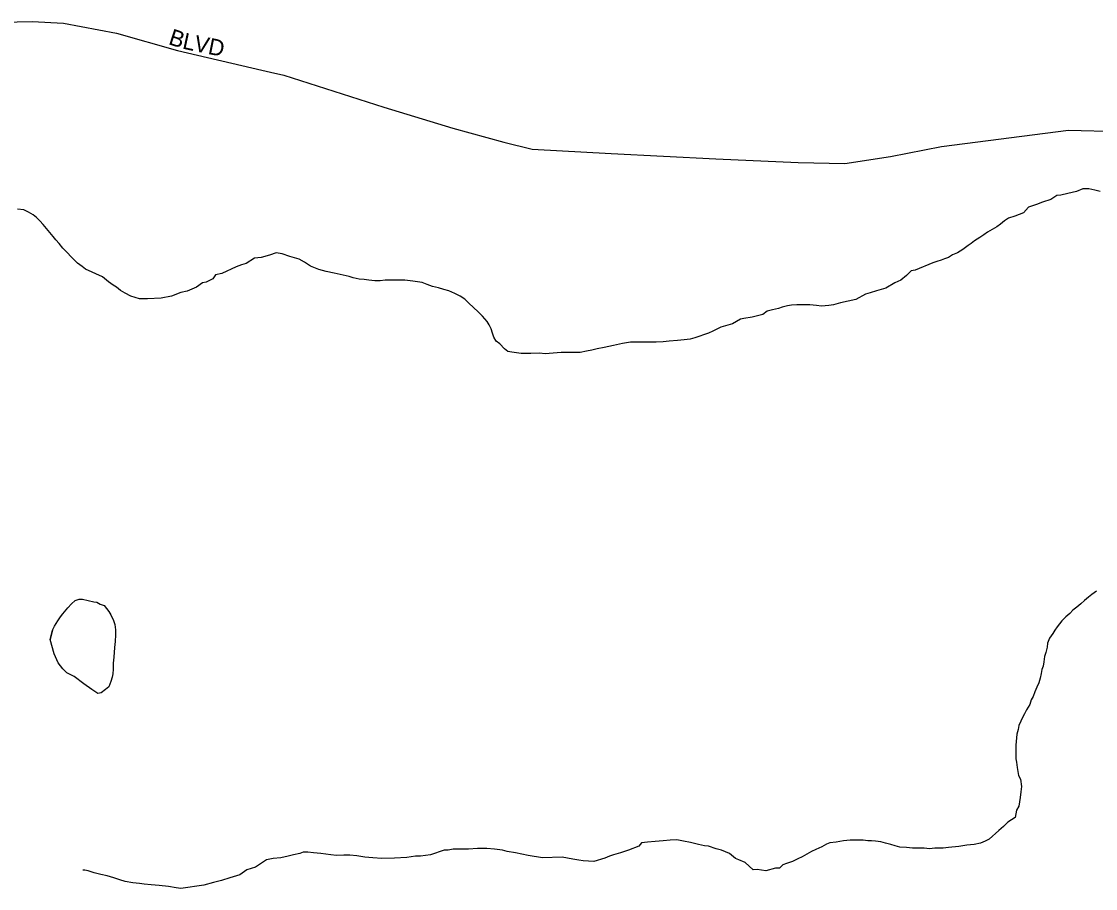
# Model space of a CAD drawing. Extents: x 2010165 to 2382125, y 1060529 to 1407316.
# Drawn here: x 2265229 to 2268518, y 1271184 to 1273839 of the extents above; entities that cross this region are included whole.
import ezdxf

# ---------------------------------------------------------------- set-up
doc = ezdxf.new("R2010")
doc.units = 0
for name, color, linetype in [('GM_X_City_Street', 7, 'Continuous'), ('GM_X_City_Street_Text', 7, 'Continuous'), ('GM_X_Minor_Lake', 7, 'Continuous'), ('GM_X_Minor_River', 7, 'Continuous')]:
    doc.layers.add(name, color=color, linetype=linetype)

msp = doc.modelspace()

# ---------------------------------------------------------------- linework, layer by layer
at = {"layer": 'GM_X_City_Street'}
for points in [[(2264349.5, 1273827.3), (2264984, 1273832.5), (2265262.2, 1273838.9), (2265358.4, 1273833.6), (2265520.8, 1273802.8), (2265707.3, 1273750.2), (2265965.2, 1273690.2), (2265991.9, 1273684)], [(2265991.9, 1273684), (2266032.2, 1273674.7), (2266339.2, 1273576.8), (2266549.9, 1273512.4), (2266706.4, 1273469.5), (2266792.6, 1273448.2), (2267035, 1273434.1), (2267355.4, 1273418.7), (2267607.7, 1273406.7), (2267749.8, 1273403.9), (2267889.8, 1273425.1), (2268045.7, 1273456.5), (2268434.5, 1273506), (2268591.3, 1273501.8), (2268715.1, 1273457.5), (2268933.8, 1273383.2), (2269105, 1273300.6), (2269237.1, 1273230.4), (2269373.2, 1273145.8), (2269470.2, 1273094.2), (2269592, 1273050.9), (2269701.3, 1273025.4)]]:
    msp.add_lwpolyline(points, dxfattribs=at)
at = {"layer": 'GM_X_Minor_Lake'}
for points in [[(2265371.8, 1272043.4), (2265382.2, 1272055.8), (2265394.1, 1272065.9), (2265406.2, 1272070), (2265416.2, 1272070.1), (2265450.4, 1272062.2), (2265460.5, 1272060.3), (2265470.6, 1272054.3), (2265482.6, 1272050.4), (2265496.8, 1272032.4), (2265503, 1272022.4), (2265511.2, 1272004.4), (2265515.3, 1271992.3), (2265517.4, 1271976.3), (2265517.6, 1271960.2), (2265515.7, 1271940.1), (2265513.9, 1271922), (2265512.2, 1271891.9), (2265510.3, 1271873.8), (2265510.5, 1271855.7), (2265508.6, 1271841.6), (2265506.7, 1271831.5), (2265502.8, 1271817.5), (2265496.9, 1271801.3), (2265486.9, 1271793.2), (2265473, 1271783.1), (2265462.9, 1271781), (2265444.8, 1271793), (2265420.5, 1271810.9), (2265390.2, 1271832.8), (2265368, 1271844.7), (2265355.9, 1271856.7), (2265341.6, 1271874.7), (2265329.3, 1271902.7), (2265316.9, 1271946.8)], [(2265316.9, 1271946.8), (2265324.7, 1271975), (2265316.9, 1271946.8), (2265324.7, 1271975), (2265330.6, 1271987.1), (2265340.5, 1272003.3), (2265348.4, 1272015.4), (2265356.4, 1272025.5), (2265371.8, 1272043.4)]]:
    msp.add_lwpolyline(points, dxfattribs=at)
at = {"layer": 'GM_X_Minor_River'}
for points in [[(2268531.4, 1273318.4), (2268515.3, 1273322.3), (2268497.2, 1273326.2), (2268479.1, 1273326.1), (2268459.1, 1273317.9), (2268433, 1273311.7), (2268411, 1273307.5), (2268399, 1273305.5), (2268381, 1273293.3), (2268355, 1273285.1), (2268337, 1273278.9), (2268325, 1273274.8), (2268312.9, 1273270.7), (2268297, 1273252.5), (2268271, 1273242.3), (2268251, 1273236.2), (2268239, 1273228.1), (2268227.1, 1273217.9), (2268215.1, 1273209.8), (2268201.1, 1273201.7), (2268187.1, 1273193.5), (2268175.2, 1273185.4), (2268163.2, 1273177.3), (2268147.2, 1273167.2), (2268137.2, 1273159.1), (2268127.3, 1273153), (2268111.3, 1273140.8), (2268095.3, 1273130.6), (2268079.3, 1273124.5), (2268067.3, 1273116.4), (2268055.3, 1273112.3), (2268045.3, 1273108.2), (2268031.3, 1273104.1), (2268019.3, 1273100), (2267965.3, 1273077.5), (2267953.3, 1273075.4), (2267939.3, 1273061.3), (2267921.4, 1273047.1), (2267903.4, 1273038.9), (2267875.4, 1273022.7), (2267847.4, 1273014.5), (2267827.4, 1273008.3), (2267813.3, 1273004.2), (2267783.4, 1272987.9), (2267737.3, 1272977.6), (2267715.2, 1272971.4), (2267701.2, 1272969.3), (2267679.1, 1272967.1), (2267663.1, 1272969.1), (2267643, 1272970.9), (2267620.9, 1272970.8), (2267602.8, 1272970.7), (2267586.7, 1272970.6), (2267574.7, 1272968.5), (2267558.7, 1272964.3), (2267546.7, 1272960.2), (2267528.6, 1272956.1), (2267512.6, 1272952), (2267498.7, 1272941.8), (2267466.6, 1272933.6), (2267440.5, 1272929.4), (2267430.5, 1272927.3), (2267406.5, 1272913.1), (2267384.5, 1272906.9)], [(2265495.9, 1273041.2), (2265477.7, 1273057.1), (2265425.3, 1273080.9), (2265415.2, 1273088.8), (2265401, 1273098.8), (2265390.9, 1273108.8), (2265380.8, 1273118.8), (2265370.6, 1273130.8), (2265356.4, 1273144.7), (2265344.3, 1273158.7), (2265334.1, 1273170.7), (2265326, 1273180.7), (2265315.9, 1273192.7), (2265305.7, 1273204.7), (2265295.6, 1273216.7), (2265285.4, 1273228.7), (2265275.3, 1273238.6), (2265265.2, 1273246.6), (2265251.1, 1273254.6), (2265236.9, 1273262.5), (2265216.8, 1273264.4)], [(2267384.5, 1272906.9), (2267370.5, 1272902.8), (2267358.5, 1272896.7), (2267346.5, 1272890.6), (2267332.5, 1272884.5), (2267290.5, 1272870.1), (2267276.5, 1272866), (2267258.4, 1272863.9), (2267238.3, 1272861.8), (2267212.3, 1272859.6), (2267194.2, 1272857.4), (2267172.1, 1272857.3), (2267150, 1272857.1), (2267130, 1272857), (2267109.9, 1272856.9), (2267093.8, 1272856.8), (2267069.8, 1272852.6), (2267041.7, 1272846.4), (2267013.6, 1272840.2), (2266991.6, 1272836), (2266975.6, 1272831.9), (2266959.5, 1272829.8), (2266939.5, 1272825.6), (2266923.4, 1272825.5), (2266901.3, 1272825.4), (2266881.3, 1272825.2), (2266857.2, 1272823.1), (2266833.1, 1272820.9), (2266815, 1272822.8), (2266788.9, 1272822.6), (2266758.8, 1272822.4), (2266730.7, 1272826.2), (2266718.6, 1272828.2), (2266708.5, 1272836.2), (2266694.3, 1272852.1), (2266682.2, 1272860.1), (2266676, 1272872.1), (2266671.9, 1272884.1), (2266667.8, 1272898.2), (2266661.6, 1272910.2), (2266655.5, 1272920.2), (2266641.3, 1272936.2), (2266627.2, 1272950.1), (2266598.8, 1272976.1), (2266586.7, 1272988.1), (2266572.5, 1272998), (2266556.4, 1273006), (2266538.2, 1273013.9), (2266522.1, 1273017.8), (2266506, 1273023.7), (2266487.9, 1273027.6), (2266471.8, 1273033.5), (2266455.7, 1273039.4), (2266427.5, 1273043.3), (2266403.4, 1273047.1), (2266383.3, 1273047), (2266369.3, 1273046.9), (2266355.2, 1273046.8), (2266343.2, 1273046.8), (2266327.1, 1273044.6), (2266311.1, 1273044.5), (2266293, 1273046.4), (2266278.9, 1273048.3), (2266262.8, 1273050.2), (2266244.7, 1273054.1), (2266232.7, 1273058.1), (2266214.5, 1273062), (2266186.4, 1273067.8), (2266162.2, 1273073.7), (2266140.1, 1273079.6), (2266124, 1273085.5), (2266113.9, 1273089.4), (2266095.7, 1273101.4), (2266079.6, 1273111.3), (2266051.4, 1273119.2), (2266027.2, 1273127.1), (2266009.1, 1273130.9), (2265989.1, 1273122.8), (2265963.1, 1273116.6), (2265943, 1273114.4), (2265917.1, 1273098.2), (2265903, 1273094.1), (2265887, 1273087.9), (2265843, 1273067.6), (2265823, 1273063.4), (2265815.1, 1273051.3), (2265795.1, 1273041.1), (2265783.1, 1273039), (2265765.1, 1273024.8), (2265737.1, 1273012.6), (2265717.1, 1273008.5), (2265689.1, 1272998.2), (2265657, 1272992), (2265614.8, 1272989.7), (2265590.7, 1272989.6), (2265564.6, 1272997.4), (2265546.4, 1273007.3), (2265532.3, 1273015.3), (2265520.1, 1273025.2), (2265510.1, 1273031.2), (2265495.9, 1273041.2)], [(2268520.2, 1272094.6), (2268506.2, 1272084.4), (2268496.2, 1272076.3), (2268484.3, 1272066.2), (2268472.3, 1272056.1), (2268460.4, 1272045.9), (2268448.4, 1272035.8), (2268438.5, 1272025.7), (2268426.5, 1272015.6), (2268414.6, 1272003.4), (2268400.7, 1271985.3), (2268392.7, 1271975.2), (2268386.8, 1271965.1), (2268376.9, 1271950.9), (2268371, 1271934.8), (2268369.1, 1271922.8), (2268365.2, 1271906.7), (2268361.3, 1271894.6), (2268359.5, 1271878.5), (2268357.6, 1271864.4), (2268353.6, 1271854.3), (2268351.7, 1271842.3), (2268347.9, 1271828.2), (2268344, 1271814.1), (2268338.1, 1271800), (2268332.2, 1271785.9), (2268326.3, 1271771.8), (2268320.3, 1271761.7), (2268316.4, 1271747.6), (2268306.5, 1271731.4), (2268300.6, 1271719.3), (2268294.7, 1271709.3), (2268282.9, 1271683.1), (2268281, 1271671), (2268277.1, 1271656.9), (2268275.2, 1271644.8), (2268273.4, 1271622.7), (2268273.5, 1271606.6), (2268273.6, 1271594.6), (2268273.8, 1271580.5), (2268275.9, 1271570.5), (2268278, 1271554.4), (2268282.2, 1271530.3), (2268288.4, 1271518.3), (2268290.6, 1271496.2), (2268288.7, 1271480.1), (2268286.9, 1271462.1), (2268283.1, 1271435.9), (2268275.2, 1271423.8), (2268271.3, 1271401.7), (2268249.4, 1271387.4), (2268235.4, 1271373.3), (2268221.5, 1271361.1), (2268191.6, 1271334.8), (2268179.6, 1271328.7), (2268165.6, 1271322.6), (2268145.6, 1271318.4)], [(2268145.6, 1271318.4), (2268123.5, 1271316.3), (2268099.5, 1271312.1), (2268067.3, 1271309.9), (2268051.3, 1271307.8), (2268039.3, 1271307.7), (2268025.2, 1271307.6), (2268009.2, 1271305.5), (2267993.1, 1271307.4), (2267975, 1271307.3), (2267956.9, 1271307.2), (2267938.8, 1271309.1), (2267918.7, 1271310.9), (2267904.7, 1271314.8), (2267890.6, 1271318.8), (2267874.5, 1271322.7), (2267860.4, 1271326.6), (2267844.3, 1271328.5), (2267832.2, 1271330.4), (2267820.2, 1271330.4), (2267806.1, 1271332.3), (2267792.1, 1271332.2), (2267780, 1271332.1), (2267766, 1271332), (2267745.9, 1271329.9), (2267723.9, 1271325.7), (2267703.8, 1271323.6), (2267693.8, 1271319.5), (2267679.8, 1271311.4), (2267661.8, 1271303.2), (2267647.8, 1271297.1), (2267633.8, 1271288.9), (2267619.8, 1271280.8), (2267605.8, 1271274.7), (2267589.9, 1271266.6), (2267571.8, 1271260.4), (2267559.8, 1271256.3), (2267549.9, 1271246.2), (2267537.8, 1271246.1), (2267507.8, 1271237.9), (2267481.6, 1271241.7), (2267469.6, 1271241.6), (2267445.3, 1271263.6), (2267425.2, 1271271.5), (2267415.1, 1271275.4), (2267396.9, 1271291.4), (2267372.7, 1271301.3), (2267356.6, 1271305.2), (2267332.4, 1271313.1), (2267320.4, 1271315), (2267302.3, 1271318.9), (2267278.1, 1271324.8), (2267256, 1271328.7), (2267245.9, 1271330.6), (2267235.9, 1271332.6), (2267215.8, 1271332.4), (2267193.7, 1271330.2), (2267169.7, 1271328.1), (2267145.6, 1271325.9), (2267127.5, 1271323.8), (2267119.6, 1271313.7), (2267087.6, 1271301.4), (2267063.6, 1271293.2), (2267041.5, 1271287.1), (2267029.5, 1271282.9), (2267015.5, 1271276.8), (2266981.5, 1271266.6), (2266949.3, 1271268.4), (2266935.3, 1271270.3), (2266917.1, 1271274.2), (2266885, 1271280), (2266824.8, 1271277.6), (2266780.5, 1271285.3), (2266742.3, 1271293.1), (2266716.2, 1271297), (2266702.1, 1271300.9), (2266677.9, 1271304.8), (2266653.8, 1271306.6), (2266625.7, 1271306.4), (2266597.6, 1271304.2), (2266579.5, 1271304.1), (2266567.5, 1271304), (2266551.4, 1271303.9), (2266535.4, 1271301.8), (2266523.4, 1271301.7), (2266481.3, 1271287.4), (2266451.2, 1271283.2), (2266435.2, 1271283.1), (2266409.1, 1271278.9), (2266371, 1271276.6), (2266332.8, 1271276.3), (2266304.7, 1271278.2), (2266280.6, 1271280), (2266256.5, 1271283.9), (2266234.4, 1271285.8), (2266216.3, 1271285.6), (2266194.2, 1271285.5), (2266176.1, 1271287.4), (2266146, 1271291.2), (2266123.9, 1271293.1), (2266105.8, 1271294.9)], [(2266105.8, 1271294.9), (2266091.7, 1271294.9), (2266081.7, 1271290.8), (2266061.7, 1271286.6), (2266045.7, 1271282.5), (2266023.6, 1271278.3), (2265999.5, 1271276.2), (2265979.5, 1271272), (2265945.6, 1271249.7), (2265919.5, 1271241.5), (2265897.6, 1271225.3), (2265867.5, 1271217), (2265841.5, 1271208.8), (2265817.5, 1271202.6), (2265787.4, 1271194.4), (2265717.2, 1271183.9), (2265703.2, 1271185.8), (2265679, 1271189.7), (2265650.9, 1271193.5), (2265626.8, 1271195.3), (2265604.7, 1271197.2), (2265590.6, 1271199.1), (2265570.5, 1271201), (2265546.4, 1271204.9), (2265530.3, 1271210.8), (2265512.1, 1271216.7), (2265492, 1271222.6), (2265471.9, 1271226.5), (2265451.8, 1271232.4), (2265433.6, 1271238.3), (2265423.6, 1271240.2), (2265417.6, 1271240.2)]]:
    msp.add_lwpolyline(points, dxfattribs=at)

# ---------------------------------------------------------------- texts
at = {"layer": 'GM_X_City_Street_Text'}
for s, rotation, p in [('B', 341.6726, (2265676.7, 1273770.1)), ('L', 347.7738, (2265719.8, 1273756.2)), ('V', 348.635, (2265755, 1273748.6)), ('D', 348.693, (2265798.1, 1273739.9))]:
    msp.add_text(s, height=50, rotation=rotation, dxfattribs=at).set_placement(p)

doc.saveas('drawing.dxf')
